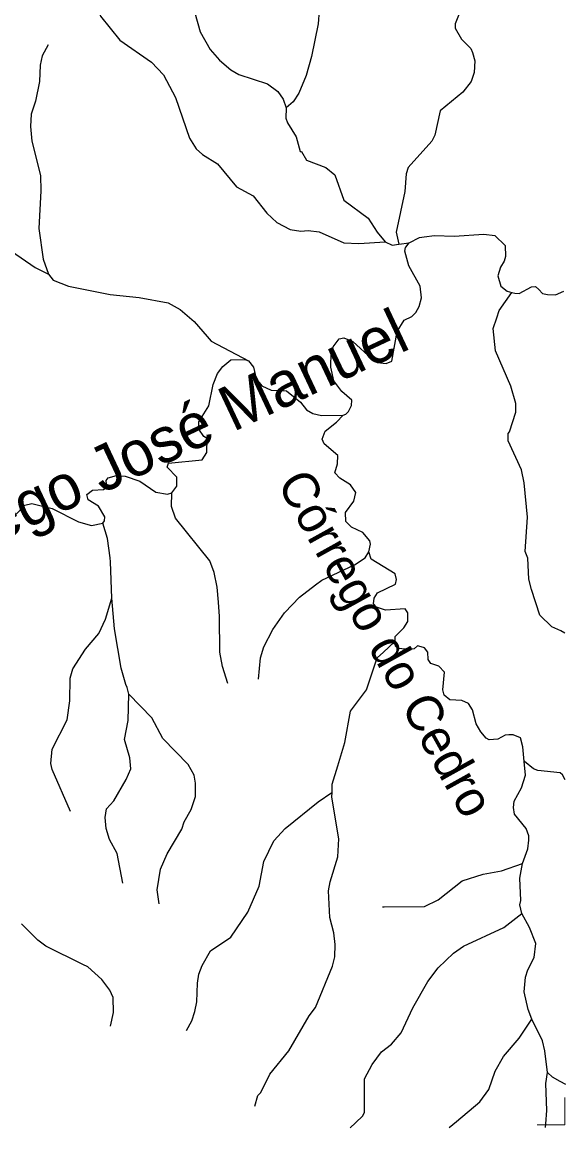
# Model space of a CAD drawing. Extents: x 393 to 446.6, y 8175.5 to 8231.
# Drawn here: x 444.228 to 446.636, y 8175.666 to 8180.565 of the extents above; entities that cross this region are included whole.
import ezdxf
from ezdxf.enums import TextEntityAlignment as Align

# ---------------------------------------------------------------- set-up
doc = ezdxf.new("R2010")
doc.units = 0
doc.header["$LTSCALE"] = 0.064
doc.layers.add('61', color=7, linetype='Continuous')
doc.layers.add('63', color=7, linetype='Continuous', lineweight=13)
doc.layers.add('7', color=7, linetype='Continuous', lineweight=25)

msp = doc.modelspace()

# ---------------------------------------------------------------- linework, layer by layer
at = {"layer": '63'}
msp.add_lwpolyline([(446.5082, 8175.6785), (446.6314, 8175.6785), (446.6314, 8175.7999)], dxfattribs=at)
at = {"layer": '7'}
msp.add_line((445.8964, 8179.5811), (445.9414, 8179.5867), dxfattribs=at)
for points in [[(445.1735, 8181.2927), (445.222, 8181.2197), (445.2753, 8181.1745), (445.3221, 8181.1067), (445.3915, 8180.9743), (445.4319, 8180.858), (445.4497, 8180.8257), (445.4626, 8180.8144), (445.5078, 8180.795), (445.5352, 8180.7514), (445.5433, 8180.6933), (445.5433, 8180.6158), (445.5385, 8180.5577), (445.5094, 8180.4123), (445.4852, 8180.3284), (445.4529, 8180.2508), (445.4287, 8180.2121), (445.3974, 8180.1855)], [(444.9584, 8180.9638), (444.9442, 8180.745), (444.9555, 8180.6965), (444.9927, 8180.6061), (445.0169, 8180.5221), (445.0605, 8180.443), (445.1025, 8180.3962), (445.1526, 8180.3542), (445.1881, 8180.3332), (445.3141, 8180.2912), (445.3609, 8180.2573), (445.3835, 8180.2234), (445.3974, 8180.1855)], [(444.558, 8180.6423), (444.5745, 8180.5915), (444.66, 8180.485), (444.8006, 8180.3881), (444.8538, 8180.3316), (444.9071, 8180.2315), (444.9685, 8180.0506), (444.9991, 8180.0038), (445.0266, 8179.9779), (445.0928, 8179.9375), (445.1768, 8179.8358), (445.251, 8179.7954), (445.3108, 8179.718), (445.356, 8179.6775), (445.4142, 8179.6469), (445.4626, 8179.6388), (445.4949, 8179.642), (445.5434, 8179.6356), (445.6532, 8179.5871), (445.7194, 8179.5839), (445.8358, 8179.5913)], [(446.1637, 8180.6183), (446.16, 8180.594), (446.1456, 8180.5577), (446.1456, 8180.5383), (446.1731, 8180.4898), (446.2151, 8180.4478), (446.2231, 8180.43), (446.2328, 8180.3929), (446.2296, 8180.3413), (446.2167, 8180.3025), (446.1796, 8180.254), (446.0795, 8180.1717), (446.0552, 8180.0635), (446.0423, 8180.0377), (445.9373, 8179.9214), (445.9293, 8179.8924), (445.9228, 8179.8148), (445.884, 8179.634), (445.8964, 8179.5811)], [(444.3427, 8180.4641), (444.3161, 8180.4155), (444.308, 8180.3736), (444.3048, 8180.3025), (444.287, 8180.2153), (444.2676, 8180.1572), (444.2644, 8180.1023), (444.2709, 8180.0377), (444.3096, 8179.8859), (444.3112, 8179.8181), (444.3015, 8179.6501), (444.3209, 8179.5145), (444.3445, 8179.4479)], [(445.3974, 8180.1855), (445.3962, 8180.139), (445.4032, 8180.1192), (445.4416, 8180.0571), (445.4594, 8179.9924), (445.4658, 8179.9924), (445.4868, 8179.9537), (445.5724, 8179.9214), (445.6128, 8179.8891), (445.6531, 8179.7761), (445.7597, 8179.6969), (445.8001, 8179.634), (445.8358, 8179.5913)], [(443.7528, 8179.9252), (443.7726, 8179.8693), (443.8559, 8179.7373), (443.8785, 8179.7066), (443.9318, 8179.6566), (444.0028, 8179.6162), (444.0513, 8179.6033), (444.1805, 8179.55), (444.2854, 8179.4773), (444.3445, 8179.4479)], [(445.6491, 8178.8229), (445.662, 8178.8286), (445.6734, 8178.84), (445.687, 8178.8669), (445.6887, 8178.8896), (445.6434, 8178.9283), (445.6079, 8178.9751), (445.595, 8179.0365), (445.5966, 8179.1011), (445.6047, 8179.1269), (445.6321, 8179.1624), (445.6532, 8179.1657), (445.6919, 8179.1495), (445.7759, 8179.0736), (445.8017, 8179.0575), (445.8405, 8179.0526), (445.8647, 8179.0624), (445.8889, 8179.1948), (445.9196, 8179.2448), (445.9535, 8179.2609), (445.9713, 8179.2787), (445.9858, 8179.3046), (445.9971, 8179.3433), (445.9906, 8179.395), (445.9406, 8179.4854), (445.9228, 8179.55), (445.9262, 8179.5657), (445.9279, 8179.568), (445.9414, 8179.5867)], [(445.8358, 8179.5913), (445.8672, 8179.5774), (445.8964, 8179.5811)], [(445.9414, 8179.5867), (445.9874, 8179.6114), (446.0087, 8179.614), (446.0536, 8179.6194), (446.1408, 8179.6162), (446.2732, 8179.6259), (446.3217, 8179.6194), (446.3669, 8179.5758), (446.3685, 8179.5258), (446.362, 8179.5064), (446.3459, 8179.479), (446.3346, 8179.4402), (446.3475, 8179.395), (446.3765, 8179.3728), (446.3965, 8179.3673)], [(444.3445, 8179.4479), (444.3655, 8179.4211), (444.4324, 8179.395), (444.6181, 8179.3578), (444.7457, 8179.3449), (444.8748, 8179.3207), (444.9281, 8179.2916), (444.9894, 8179.2384), (445.0474, 8179.1718), (445.0654, 8179.1511), (445.2305, 8179.0647)], [(446.3965, 8179.3673), (446.4103, 8179.3635), (446.4289, 8179.3623), (446.4832, 8179.3917), (446.5009, 8179.3933), (446.5155, 8179.3804), (446.5332, 8179.3627), (446.5542, 8179.3578), (446.5901, 8179.3572), (446.6273, 8179.3728)], [(446.6311, 8177.8582), (446.6144, 8177.8675), (446.5736, 8177.8851), (446.5203, 8177.9368), (446.4831, 8178.0515), (446.4718, 8178.0967), (446.467, 8178.1903), (446.4557, 8178.2194), (446.4654, 8178.3712), (446.4508, 8178.523), (446.4395, 8178.5811), (446.3798, 8178.7103), (446.3798, 8178.7426), (446.3863, 8178.749), (446.4137, 8178.8363), (446.4137, 8178.875), (446.3927, 8178.9525), (446.3246, 8179.1084), (446.3142, 8179.2073), (446.33, 8179.2546), (446.341, 8179.2876), (446.3963, 8179.367), (446.3965, 8179.3673)], [(444.8909, 8178.4795), (444.913, 8178.5086), (444.9136, 8178.5488), (444.8699, 8178.5924), (444.8764, 8178.6102), (445.025, 8178.6263), (445.046, 8178.6586), (445.0476, 8178.72), (445.0331, 8178.7297), (445.0104, 8178.762), (445.0104, 8178.7943), (445.054, 8178.8653), (445.0734, 8178.959), (445.0928, 8179.0075), (445.117, 8179.0397), (445.1526, 8179.0688), (445.2142, 8179.0705), (445.2305, 8179.0647)], [(445.2305, 8179.0647), (445.2526, 8179.0368), (445.264, 8178.9848), (445.2898, 8178.9541), (445.3302, 8178.9347), (445.398, 8178.9315), (445.461, 8178.8815), (445.4868, 8178.8475), (445.5159, 8178.8314), (445.5531, 8178.8217), (445.6491, 8178.8229)], [(445.7627, 8178.2183), (445.771, 8178.2517), (445.7678, 8178.2662), (445.7371, 8178.3034), (445.6871, 8178.3276), (445.6612, 8178.3518), (445.6596, 8178.3922), (445.6967, 8178.4422), (445.7064, 8178.481), (445.6822, 8178.5149), (445.6354, 8178.544), (445.6128, 8178.5682), (445.6241, 8178.6086), (445.6257, 8178.6441), (445.5659, 8178.6958), (445.5563, 8178.7168), (445.5692, 8178.7523), (445.6208, 8178.7926), (445.6491, 8178.8229)], [(444.5847, 8178.3451), (444.5928, 8178.3555), (444.594, 8178.373), (444.5664, 8178.4197), (444.5195, 8178.4487), (444.5147, 8178.4713), (444.539, 8178.4907), (444.5874, 8178.4939), (444.6035, 8178.5052), (444.6003, 8178.5343), (444.6084, 8178.5456), (444.6455, 8178.5569), (444.6843, 8178.5536), (444.7489, 8178.5311), (444.8199, 8178.4826), (444.8711, 8178.4737), (444.8909, 8178.4795)], [(443.9012, 8178.5216), (443.928, 8178.4983), (443.9366, 8178.4778), (443.9641, 8178.4423), (443.998, 8178.4083), (444.0319, 8178.3873), (444.0804, 8178.3728), (444.1708, 8178.3728), (444.1966, 8178.3809), (444.2402, 8178.4245), (444.2709, 8178.4326), (444.3613, 8178.4099), (444.4776, 8178.3502), (444.5357, 8178.334), (444.5847, 8178.3451)], [(445.1386, 8177.6347), (445.1154, 8177.7092), (445.1041, 8177.7737), (445.1025, 8177.932), (445.0969, 8177.9956), (445.0912, 8178.0612), (445.0783, 8178.1258), (445.0589, 8178.1774), (444.9068, 8178.3672), (444.8894, 8178.4195), (444.8909, 8178.4795)], [(444.6251, 8178.0127), (444.6197, 8178.1742), (444.6173, 8178.1911), (444.6051, 8178.2776), (444.5847, 8178.3451)], [(445.275, 8177.654), (445.2833, 8177.7479), (445.2979, 8177.7964), (445.3382, 8177.8739), (445.3903, 8177.9478), (445.3916, 8177.9497), (445.4561, 8178.0175), (445.5272, 8178.0724), (445.5547, 8178.0918), (445.6991, 8178.1599), (445.7469, 8178.1907), (445.7627, 8178.2183)], [(445.8803, 8177.8222), (445.8792, 8177.8423), (445.918, 8177.8819), (445.9357, 8177.9094), (445.9357, 8177.9481), (445.9245, 8177.9659), (445.8373, 8177.9594), (445.7968, 8177.9723), (445.7839, 8177.9869), (445.7872, 8178.0127), (445.8017, 8178.0369), (445.8808, 8178.0741), (445.8851, 8178.095), (445.8792, 8178.1209), (445.7743, 8178.1857), (445.7627, 8178.2183)], [(444.4421, 8177.0674), (444.3613, 8177.2538), (444.3548, 8177.2796), (444.3613, 8177.3442), (444.4275, 8177.4734), (444.4388, 8177.5574), (444.4404, 8177.6575), (444.4517, 8177.6994), (444.5083, 8177.7867), (444.568, 8177.8561), (444.5971, 8177.9191), (444.6251, 8178.0127)], [(444.6998, 8177.5877), (444.6924, 8177.6165), (444.6875, 8177.63), (444.6665, 8177.7027), (444.6374, 8177.8771), (444.6251, 8178.0127)], [(445.6004, 8177.1524), (445.6015, 8177.1892), (445.6255, 8177.2695), (445.6564, 8177.3733), (445.6822, 8177.5121), (445.7532, 8177.6058), (445.8001, 8177.7479), (445.8277, 8177.7735), (445.8769, 8177.819), (445.8803, 8177.8222)], [(446.4518, 8177.2893), (446.446, 8177.3539), (446.4347, 8177.3943), (446.4024, 8177.4071), (446.3831, 8177.4071), (446.3669, 8177.4055), (446.3346, 8177.3878), (446.2959, 8177.3845), (446.2829, 8177.3926), (446.2587, 8177.4201), (446.2393, 8177.4556), (446.2231, 8177.5186), (446.2054, 8177.546), (446.1747, 8177.5589), (446.1215, 8177.5622), (446.0972, 8177.5832), (446.0907, 8177.6058), (446.0988, 8177.6849), (446.073, 8177.7108), (446.0375, 8177.7236), (446.0261, 8177.7415), (446.0245, 8177.7737), (446.01, 8177.7931), (446.0058, 8177.7942), (445.9794, 8177.8012), (445.9648, 8177.7882), (445.9438, 8177.785), (445.892, 8177.7899), (445.8816, 8177.7993), (445.8803, 8177.8222)], [(444.6736, 8176.7505), (444.6488, 8176.8808), (444.6148, 8176.9437), (444.6003, 8176.9922), (444.5954, 8177.0406), (444.6019, 8177.0794), (444.6342, 8177.1149), (444.6891, 8177.2086), (444.7085, 8177.257), (444.7052, 8177.3055), (444.681, 8177.3862), (444.6972, 8177.4702), (444.6998, 8177.5877)], [(444.8354, 8176.6579), (444.8264, 8176.7209), (444.8409, 8176.8113), (444.8699, 8176.8792), (444.9345, 8176.989), (444.9458, 8177.0213), (444.9765, 8177.0762), (444.9959, 8177.1343), (444.9959, 8177.1924), (444.9894, 8177.2279), (444.9636, 8177.2764), (444.8506, 8177.391), (444.8021, 8177.4831), (444.6998, 8177.5877)], [(446.4438, 8176.8375), (446.467, 8176.9018), (446.4718, 8176.9405), (446.4718, 8176.9599), (446.4605, 8176.9922), (446.4089, 8177.0551), (446.404, 8177.0858), (446.4072, 8177.1133), (446.4395, 8177.173), (446.4573, 8177.2279), (446.4518, 8177.2893)], [(446.6327, 8177.2082), (446.6215, 8177.2297), (446.61, 8177.2383), (446.5122, 8177.2489), (446.4929, 8177.257), (446.4527, 8177.2886), (446.4518, 8177.2893)], [(444.9561, 8176.0973), (444.9798, 8176.1395), (444.9927, 8176.1816), (445.0008, 8176.2235), (445.004, 8176.3075), (445.0105, 8176.3463), (445.025, 8176.385), (445.0621, 8176.4496), (445.1526, 8176.5109), (445.2268, 8176.6208), (445.2769, 8176.737), (445.2979, 8176.8452), (445.3431, 8176.9373), (445.3931, 8176.9922), (445.5385, 8177.11), (445.5999, 8177.152), (445.6004, 8177.1524)], [(445.2589, 8175.7622), (445.2717, 8175.8087), (445.2833, 8175.8214), (445.2902, 8175.8349), (445.3253, 8175.9038), (445.4093, 8176.0072), (445.4997, 8176.1622), (445.5272, 8176.1993), (445.6031, 8176.3818), (445.6128, 8176.4238), (445.6144, 8176.4787), (445.6079, 8176.5304), (445.5901, 8176.5982), (445.5853, 8176.716), (445.5918, 8176.7564), (445.6257, 8176.8662), (445.6305, 8176.947), (445.5998, 8177.1311), (445.6004, 8177.1524)], [(445.8236, 8176.6445), (445.8306, 8176.6446), (446.01, 8176.6466), (446.0698, 8176.6756), (446.1763, 8176.7596), (446.27, 8176.7903), (446.3508, 8176.8048), (446.4438, 8176.8375)], [(446.4403, 8176.6161), (446.4322, 8176.6545), (446.4363, 8176.6725), (446.4315, 8176.7726), (446.4438, 8176.8375)], [(445.6808, 8175.6656), (445.7039, 8175.6878), (445.7371, 8175.7197), (445.7436, 8175.7359), (445.7436, 8175.8828), (445.7775, 8175.9458), (445.8194, 8176.0023), (445.8631, 8176.0362), (445.9066, 8176.0863), (445.9583, 8176.1977), (446.0245, 8176.314), (446.0697, 8176.3753), (446.1376, 8176.4399), (446.1828, 8176.4706), (446.3606, 8176.5537), (446.4403, 8176.6161)], [(446.4845, 8176.1471), (446.4686, 8176.1896), (446.4508, 8176.2688), (446.4573, 8176.3334), (446.467, 8176.3656), (446.4961, 8176.4205), (446.5025, 8176.4819), (446.4751, 8176.553), (446.4403, 8176.6161)], [(444.6193, 8176.116), (444.6321, 8176.1765), (444.631, 8176.2429), (444.6164, 8176.2752), (444.5809, 8176.3237), (444.518, 8176.3785), (444.4969, 8176.389), (444.3323, 8176.4706), (444.2967, 8176.498), (444.2256, 8176.5691)], [(446.1197, 8175.6667), (446.1516, 8175.6936), (446.2555, 8175.7811), (446.2942, 8175.836), (446.3233, 8175.9167), (446.3604, 8175.9813), (446.4298, 8176.0637), (446.4845, 8176.1471)], [(446.554, 8175.9114), (446.5429, 8176.0072), (446.5332, 8176.0507), (446.4845, 8176.1471)], [(446.5463, 8175.6678), (446.5475, 8175.6835), (446.5521, 8175.7428), (446.5477, 8175.8618), (446.554, 8175.9114)], [(446.636, 8175.8571), (446.6105, 8175.8712), (446.5767, 8175.8899), (446.554, 8175.9114)]]:
    msp.add_lwpolyline(points, dxfattribs=at)

# ---------------------------------------------------------------- texts
at = {"layer": '61'}
for s, height, rotation, p in [('Córrego José Manuel', 0.2, 25.191, (444.7981, 8178.5768)), ('Córrego do Cedro', 0.16, 299.055, (445.7701, 8177.7741))]:
    msp.add_text(s, height=height, rotation=rotation, dxfattribs=at).set_placement(p, align=Align.CENTER)

doc.saveas('drawing.dxf')
